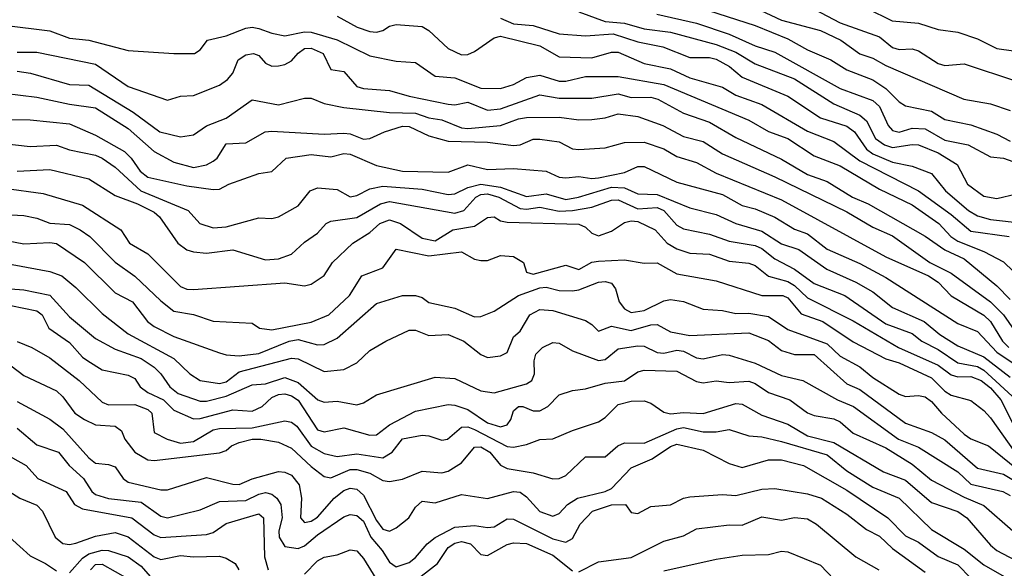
# Model space of a CAD drawing. Header units: metres. Extents: x -46681 to -43747, y -240911 to -237677.
# Tile 353 of 656: x -44387 to -44312, y -240508 to -240466. Entities that reach past the tile are written whole.
import ezdxf

# ---------------------------------------------------------------- set-up
doc = ezdxf.new("R2010")
doc.units = ezdxf.units.M
doc.layers.add('CONTOUR_INDEX', color=1, linetype='Continuous')
doc.layers.add('CONTOUR_INTER', color=3, linetype='Continuous')

msp = doc.modelspace()

# ---------------------------------------------------------------- linework, layer by layer
at = {"layer": 'CONTOUR_INDEX'}
for points, elevation in [([(-44326.595, -240465.643), (-44324.595, -240466.684), (-44321.595, -240467.746), (-44320.595, -240468.579), (-44320.095, -240468.71), (-44319.095, -240468.68), (-44318.595, -240468.832), (-44317.095, -240469.8), (-44316.595, -240469.939), (-44315.095, -240469.81), (-44311.095, -240471.146)], 85), ([(-44350.595, -240466.33), (-44349.595, -240466.751), (-44348.095, -240466.89), (-44346.095, -240467.524), (-44344.095, -240467.666), (-44341.964, -240467.52), (-44340.095, -240468.131), (-44338.162, -240468.52), (-44336.095, -240469.333), (-44334.595, -240469.337), (-44334.095, -240469.467), (-44333.078, -240470.02), (-44332.095, -240470.84), (-44328.595, -240472.294), (-44326.095, -240473.944), (-44324.095, -240474.588), (-44323.505, -240475.02), (-44322.595, -240476.354), (-44322.095, -240476.69), (-44320.595, -240477.343), (-44319.095, -240477.652), (-44317.595, -240478.194), (-44316.543, -240479.52), (-44314.763, -240481.02), (-44314.095, -240481.44), (-44313.095, -240481.717), (-44310.595, -240482.008)], 90), ([(-44388.595, -240472.065), (-44386.095, -240472.363), (-44383.595, -240472.908), (-44381.595, -240473.192), (-44379.095, -240474.774), (-44377.095, -240476.516), (-44375.595, -240477.34), (-44374.095, -240477.753), (-44373.095, -240477.532), (-44372.595, -240477.253), (-44372.297, -240477.02), (-44371.595, -240475.931), (-44370.095, -240475.857), (-44368.619, -240475.02), (-44368.095, -240474.961), (-44364.095, -240475.183), (-44362.595, -240475.108), (-44362.095, -240475.17), (-44361.095, -240475.57), (-44360.595, -240475.539), (-44359.483, -240475.02), (-44358.095, -240474.575), (-44357.595, -240474.598), (-44356.095, -240475.331), (-44354.595, -240475.739), (-44351.595, -240475.815), (-44349.595, -240476.054), (-44349.095, -240476.006), (-44348.095, -240475.578), (-44347.595, -240475.581), (-44346.095, -240475.774), (-44345.095, -240476.316), (-44344.595, -240476.37), (-44342.595, -240476.234), (-44341.095, -240475.826), (-44339.595, -240475.809), (-44338.095, -240476.324), (-44337.095, -240476.898), (-44335.595, -240477.367), (-44334.095, -240478.182), (-44329.095, -240480.22), (-44321.095, -240484.58), (-44317.847, -240486.02), (-44317.091, -240486.52), (-44316.095, -240487.55), (-44313.595, -240489.046), (-44313.08, -240489.52), (-44312.17, -240491.02), (-44311.687, -240491.52)], 95), ([(-44389.595, -240481.288), (-44387.095, -240481.417), (-44386.095, -240481.609), (-44385.095, -240481.999), (-44383.595, -240482.098), (-44382.768, -240482.52), (-44382.025, -240483.02), (-44380.095, -240484.972), (-44378.595, -240486.052), (-44376.595, -240487.944), (-44375.595, -240488.727), (-44374.095, -240488.975), (-44372.595, -240489.504), (-44369.595, -240489.655), (-44369.056, -240490.02), (-44368.095, -240490.16), (-44365.095, -240489.568), (-44363.738, -240489.02), (-44362.167, -240487.52), (-44361.219, -240486.02), (-44359.595, -240485.414), (-44358.595, -240483.98), (-44356.095, -240484.49), (-44353.595, -240484.201), (-44352.595, -240484.747), (-44352.095, -240484.851), (-44351.595, -240484.844), (-44350.595, -240484.481), (-44349.595, -240484.539), (-44348.845, -240485.02), (-44348.595, -240485.752), (-44348.095, -240485.889), (-44345.595, -240485.201), (-44344.595, -240485.538), (-44343.595, -240484.977), (-44343.095, -240484.902), (-44341.095, -240484.808), (-44339.595, -240485.064), (-44338.595, -240485.031), (-44337.095, -240485.882), (-44334.095, -240486.404), (-44330.595, -240487.52), (-44328.994, -240487.52), (-44328.595, -240487.707), (-44327.595, -240488.93), (-44325.923, -240489.52), (-44323.595, -240491.064), (-44321.095, -240492.378), (-44320.095, -240492.679), (-44317.595, -240493.819), (-44316.595, -240494.857), (-44316.095, -240495.143), (-44314.595, -240495.573), (-44313.595, -240496.325), (-44313.095, -240496.88), (-44311.233, -240499.52)], 100), ([(-44387.595, -240491.056), (-44386.467, -240491.52), (-44385.095, -240492.298), (-44382.857, -240494.02), (-44381.095, -240495.686), (-44380.595, -240495.884), (-44378.595, -240495.854), (-44377.595, -240496.239), (-44377.281, -240496.52), (-44377.103, -240498.02), (-44376.104, -240498.52), (-44375.095, -240498.815), (-44374.095, -240498.686), (-44372.595, -240497.81), (-44372.095, -240497.7), (-44369.595, -240497.649), (-44367.095, -240497.127), (-44366.595, -240497.209), (-44366.19, -240497.52), (-44365.095, -240499.042), (-44364.095, -240499.625), (-44363.095, -240499.835), (-44361.595, -240499.636), (-44359.595, -240499.95), (-44358.887, -240499.52), (-44358.095, -240498.501), (-44356.595, -240498.218), (-44356.095, -240498.255), (-44355.095, -240498.595), (-44354.644, -240498.52), (-44353.595, -240497.6), (-44353.095, -240497.579), (-44352.595, -240497.779), (-44350.095, -240499.074), (-44349.595, -240499.135), (-44348.595, -240498.924), (-44347.595, -240498.534), (-44346.595, -240498.504), (-44345.095, -240497.848), (-44343.095, -240497.185), (-44342.595, -240496.862), (-44341.595, -240495.858), (-44340.595, -240495.613), (-44339.595, -240495.598), (-44339.095, -240495.761), (-44338.095, -240496.455), (-44337.595, -240496.586), (-44336.595, -240496.49), (-44335.095, -240496.562), (-44332.595, -240495.788), (-44332.095, -240495.837), (-44330.595, -240496.693), (-44328.595, -240497.379), (-44327.095, -240498.265), (-44325.095, -240498.782), (-44321.273, -240501.02), (-44319.595, -240501.641), (-44317.595, -240503.36), (-44315.595, -240504.05), (-44314.904, -240504.52), (-44313.095, -240506.635), (-44312.595, -240507.026), (-44310.715, -240508.02)], 105), ([(-44388.595, -240502.269), (-44387.399, -240503.02), (-44386.095, -240503.571), (-44385.658, -240504.02), (-44384.687, -240506.02), (-44384.095, -240506.486), (-44383.595, -240506.563), (-44383.095, -240506.474), (-44381.595, -240505.922), (-44380.095, -240505.661), (-44379.095, -240505.981), (-44377.095, -240507.511), (-44376.595, -240507.72), (-44375.095, -240507.414), (-44374.095, -240507.525), (-44372.095, -240507.463), (-44371.595, -240507.607), (-44370.903, -240508.02), (-44370.616, -240508.52)], 110), ([(-44338.095, -240508.573), (-44334.095, -240507.698), (-44332.095, -240507.4), (-44330.095, -240507.348), (-44329.095, -240507.093), (-44328.595, -240507.138), (-44326.095, -240508.161), (-44325.095, -240509.231)], 110)]:
    msp.add_lwpolyline(points, dxfattribs=dict(at, elevation=elevation))
at = {"layer": 'CONTOUR_INTER'}
for points, elevation in [([(-44344.595, -240465.841), (-44342.595, -240466.588), (-44341.095, -240466.712), (-44339.595, -240467.151), (-44337.595, -240467.408), (-44334.095, -240468.343), (-44332.595, -240468.922), (-44331.095, -240469.81), (-44328.095, -240470.969), (-44325.095, -240472.886), (-44323.095, -240473.743), (-44322.595, -240474.166), (-44321.902, -240475.52), (-44321.213, -240476.02), (-44320.595, -240476.219), (-44319.095, -240475.982), (-44318.595, -240476.019), (-44317.095, -240476.618), (-44315.639, -240477.52), (-44314.861, -240479.02), (-44313.595, -240479.93), (-44312.595, -240480.115), (-44311.095, -240479.747)], 89), ([(-44335.391, -240465.52), (-44331.095, -240466.896), (-44328.595, -240467.896), (-44327.095, -240468.751), (-44325.312, -240469.52), (-44324.095, -240470.281), (-44322.095, -240471.04), (-44321.095, -240471.693), (-44320.095, -240472.732), (-44319.595, -240473.025), (-44317.595, -240473.432), (-44316.595, -240474.077), (-44314.595, -240474.483), (-44312.595, -240475.203), (-44311.595, -240475.743)], 87), ([(-44331.095, -240465.527), (-44329.095, -240466.475), (-44326.095, -240467.261), (-44324.542, -240468.02), (-44323.095, -240469.053), (-44322.095, -240469.39), (-44321.095, -240469.936), (-44315.144, -240472.52), (-44313.095, -240472.868), (-44311.595, -240473.393)], 86), ([(-44322.595, -240465.572), (-44320.614, -240466.52), (-44318.595, -240466.712), (-44317.095, -240467.191), (-44315.595, -240467.39), (-44314.095, -240467.895), (-44312.595, -240468.651), (-44308.595, -240469.202)], 84), ([(-44363.095, -240466.168), (-44361.576, -240467.02), (-44360.595, -240467.345), (-44360.095, -240467.407), (-44359.595, -240467.275), (-44359.095, -240466.943), (-44358.595, -240466.798), (-44356.595, -240466.974), (-44356.095, -240467.268), (-44354.595, -240468.644), (-44353.595, -240469.126), (-44353.095, -240469.093), (-44352.595, -240468.88), (-44351.095, -240467.825), (-44350.595, -240467.709), (-44347.595, -240468.447), (-44346.095, -240469.286), (-44343.595, -240469.369), (-44342.095, -240468.924), (-44341.595, -240468.932), (-44339.595, -240469.785), (-44337.595, -240470.206), (-44336.095, -240470.9), (-44333.595, -240471.611), (-44332.595, -240472.202), (-44330.595, -240472.918), (-44327.095, -240474.977), (-44325.095, -240475.762), (-44323.095, -240477.226), (-44318.595, -240479.537), (-44316.095, -240481.337), (-44314.595, -240482.605), (-44311.675, -240483.02)], 91), ([(-44338.633, -240466.02), (-44335.595, -240466.708), (-44333.095, -240467.538), (-44331.095, -240468.435), (-44329.595, -240468.928), (-44324.595, -240471.706), (-44322.095, -240472.622), (-44321.595, -240473.087), (-44320.919, -240474.52), (-44320.595, -240474.913), (-44320.095, -240475.031), (-44319.095, -240474.744), (-44318.095, -240474.791), (-44316.595, -240475.646), (-44314.791, -240476.02), (-44313.095, -240476.93), (-44312.095, -240477.031), (-44310.737, -240477.52)], 88), ([(-44388.595, -240466.867), (-44385.095, -240467.305), (-44383.595, -240467.843), (-44382.095, -240467.997), (-44379.095, -240468.804), (-44375.595, -240469.033), (-44374.023, -240469.02), (-44373.595, -240468.756), (-44373.029, -240468.02), (-44371.595, -240467.687), (-44370.095, -240467.085), (-44369.595, -240467.011), (-44369.095, -240467.108), (-44368.095, -240467.484), (-44367.095, -240467.672), (-44365.595, -240467.363), (-44365.095, -240467.391), (-44363.095, -240467.99), (-44360.595, -240469.204), (-44358.595, -240469.614), (-44357.095, -240469.722), (-44355.595, -240470.761), (-44354.095, -240470.895), (-44352.095, -240471.667), (-44350.595, -240471.699), (-44349.595, -240471.398), (-44348.595, -240470.87), (-44347.595, -240470.678), (-44346.095, -240471.146), (-44345.595, -240471.138), (-44344.095, -240470.778), (-44341.595, -240470.787), (-44338.095, -240471.409), (-44331.595, -240474.13), (-44330.095, -240474.979), (-44328.595, -240475.539), (-44326.595, -240476.841), (-44324.595, -240477.61), (-44321.595, -240479.398), (-44319.095, -240480.609), (-44317.059, -240482.02), (-44316.116, -240483.02), (-44315.595, -240483.373), (-44313.595, -240484.168), (-44312.095, -240484.958), (-44310.595, -240486.42)], 92), ([(-44387.595, -240468.916), (-44386.095, -240468.927), (-44381.595, -240469.855), (-44379.095, -240471.561), (-44376.095, -240472.6), (-44375.095, -240472.283), (-44374.095, -240472.234), (-44372.095, -240471.447), (-44371.494, -240471.02), (-44371.085, -240470.52), (-44370.667, -240469.52), (-44370.095, -240469.135), (-44369.499, -240469.02), (-44369.095, -240469.18), (-44368.595, -240469.755), (-44368.095, -240470.003), (-44367.595, -240469.965), (-44367.095, -240469.869), (-44366.595, -240469.592), (-44366.095, -240468.991), (-44365.595, -240468.657), (-44365.095, -240468.616), (-44364.167, -240469.02), (-44363.595, -240470.246), (-44362.595, -240470.414), (-44361.595, -240471.548), (-44361.095, -240471.711), (-44359.095, -240471.859), (-44357.595, -240472.291), (-44354.595, -240472.904), (-44354.095, -240472.941), (-44353.095, -240472.745), (-44351.595, -240473.371), (-44350.595, -240473.26), (-44347.595, -240472.2), (-44346.095, -240472.447), (-44343.595, -240472.448), (-44341.595, -240472.104), (-44340.595, -240472.392), (-44339.095, -240472.374), (-44338.564, -240472.52), (-44336.595, -240473.595), (-44334.595, -240474.273), (-44332.595, -240475.441), (-44329.095, -240477.098), (-44327.095, -240478.277), (-44325.595, -240478.819), (-44323.648, -240480.02), (-44322.451, -240480.52), (-44318.095, -240482.983), (-44316.595, -240484.05), (-44315.095, -240484.726), (-44312.595, -240486.788), (-44311.595, -240487.835)], 93), ([(-44387.595, -240470.369), (-44386.561, -240470.52), (-44383.595, -240471.385), (-44382.095, -240471.436), (-44378.703, -240473.52), (-44376.678, -240475.02), (-44375.095, -240475.401), (-44374.095, -240475.24), (-44373.095, -240474.554), (-44371.595, -240473.967), (-44369.595, -240472.568), (-44367.595, -240472.959), (-44365.595, -240472.454), (-44365.095, -240472.446), (-44364.095, -240472.848), (-44362.595, -240473.162), (-44359.095, -240473.54), (-44357.095, -240473.602), (-44356.095, -240473.947), (-44355.095, -240474.098), (-44353.595, -240474.714), (-44353.095, -240474.755), (-44350.595, -240474.539), (-44349.21, -240474.02), (-44348.595, -240473.919), (-44346.095, -240473.896), (-44344.595, -240474.093), (-44343.595, -240474.082), (-44342.595, -240473.952), (-44341.595, -240473.632), (-44340.095, -240473.842), (-44338.166, -240474.52), (-44336.595, -240475.367), (-44335.095, -240475.748), (-44333.595, -240476.692), (-44329.595, -240478.467), (-44324.095, -240481.14), (-44322.095, -240482.313), (-44320.595, -240482.966), (-44317.725, -240485.02), (-44316.095, -240485.823), (-44313.095, -240488.02), (-44312.089, -240489.02), (-44310.702, -240491.02)], 94), ([(-44388.595, -240474.066), (-44386.595, -240474.097), (-44383.595, -240474.4), (-44381.595, -240475.278), (-44379.37, -240476.52), (-44378.86, -240477.02), (-44378.176, -240478.02), (-44377.595, -240478.492), (-44374.595, -240479.149), (-44372.595, -240479.418), (-44372.095, -240479.392), (-44371.404, -240479.02), (-44369.095, -240478.194), (-44368.095, -240478.046), (-44366.991, -240477.02), (-44365.095, -240476.747), (-44363.595, -240476.921), (-44362.595, -240476.664), (-44362.095, -240476.732), (-44360.095, -240477.583), (-44358.095, -240478.029), (-44354.595, -240478.107), (-44353.095, -240477.542), (-44351.595, -240477.894), (-44349.595, -240477.833), (-44347.095, -240478.034), (-44346.095, -240478.482), (-44345.595, -240478.531), (-44344.595, -240478.436), (-44343.595, -240478.581), (-44343.095, -240478.526), (-44341.095, -240478.124), (-44340.095, -240477.669), (-44339.595, -240477.662), (-44337.095, -240478.866), (-44333.595, -240479.802), (-44332.095, -240480.645), (-44331.095, -240480.894), (-44329.595, -240481.535), (-44328.095, -240482.459), (-44327.095, -240482.807), (-44325.595, -240483.982), (-44323.095, -240485.08), (-44321.095, -240486.147), (-44315.595, -240489.662), (-44314.095, -240490.275), (-44312.595, -240491.875), (-44310.095, -240493.546)], 96), ([(-44389.095, -240475.864), (-44386.595, -240476.133), (-44384.595, -240476.03), (-44383.595, -240476.405), (-44381.595, -240476.808), (-44381.089, -240477.02), (-44380.095, -240477.731), (-44378.118, -240479.52), (-44374.51, -240481.02), (-44373.61, -240482.02), (-44372.595, -240482.357), (-44371.595, -240482.283), (-44369.095, -240481.588), (-44368.095, -240481.647), (-44367.595, -240481.515), (-44366.095, -240480.687), (-44365.167, -240479.52), (-44364.595, -240479.305), (-44363.095, -240479.418), (-44362.095, -240479.981), (-44361.595, -240479.894), (-44360.595, -240479.381), (-44359.595, -240479.17), (-44356.595, -240479.397), (-44354.595, -240479.808), (-44354.095, -240479.766), (-44353.095, -240479.276), (-44352.095, -240479.026), (-44350.595, -240479.244), (-44348.595, -240479.964), (-44347.095, -240479.765), (-44345.595, -240480.183), (-44344.621, -240480.02), (-44342.095, -240479.238), (-44341.095, -240479.289), (-44340.095, -240479.766), (-44338.595, -240479.803), (-44336.095, -240480.822), (-44334.095, -240481.332), (-44332.595, -240482.014), (-44330.595, -240482.619), (-44329.095, -240483.588), (-44327.766, -240484.02), (-44325.619, -240485.52), (-44323.411, -240486.52), (-44322.095, -240487.261), (-44320.595, -240488.445), (-44318.168, -240489.52), (-44316.982, -240490.52), (-44315.595, -240491.382), (-44313.595, -240492.216), (-44311.595, -240493.772)], 97), ([(-44387.595, -240478.015), (-44385.095, -240477.9), (-44382.095, -240478.618), (-44380.095, -240479.882), (-44378.384, -240480.52), (-44377.095, -240481.166), (-44376.688, -240481.52), (-44375.296, -240483.52), (-44374.595, -240484.033), (-44374.095, -240484.202), (-44373.095, -240484.284), (-44371.095, -240484.052), (-44368.595, -240484.814), (-44367.595, -240484.725), (-44366.595, -240484.379), (-44365.595, -240483.443), (-44364.595, -240482.762), (-44363.948, -240482.02), (-44363.595, -240481.859), (-44361.595, -240481.566), (-44359.771, -240480.52), (-44359.095, -240480.344), (-44354.095, -240481.227), (-44353.415, -240481.02), (-44352.495, -240480.02), (-44352.095, -240479.811), (-44351.595, -240479.756), (-44350.716, -240480.02), (-44349.095, -240480.874), (-44348.595, -240480.925), (-44347.595, -240480.777), (-44346.095, -240481.093), (-44345.095, -240481.037), (-44343.595, -240480.789), (-44342.095, -240480.253), (-44341.595, -240480.229), (-44340.095, -240480.899), (-44338.595, -240480.815), (-44338.095, -240481.021), (-44337.095, -240482.161), (-44336.595, -240482.426), (-44334.595, -240482.831), (-44333.095, -240483.383), (-44331.095, -240483.703), (-44330.595, -240483.927), (-44329.595, -240484.735), (-44328.095, -240485.526), (-44326.595, -240486.603), (-44324.239, -240487.52), (-44321.095, -240489.689), (-44319.095, -240490.43), (-44318.36, -240491.02), (-44317.095, -240491.653), (-44315.595, -240492.681), (-44314.095, -240492.95), (-44313.595, -240493.232), (-44311.117, -240495.52)], 98), ([(-44388.595, -240479.316), (-44385.595, -240479.736), (-44382.595, -240480.63), (-44379.649, -240482.52), (-44379.007, -240483.52), (-44377.595, -240484.347), (-44375.095, -240486.847), (-44374.595, -240487.047), (-44374.095, -240487.067), (-44367.095, -240486.573), (-44365.595, -240486.803), (-44365.095, -240486.677), (-44364.095, -240486.007), (-44363.459, -240485.02), (-44361.891, -240483.52), (-44360.595, -240482.713), (-44359.833, -240482.02), (-44359.095, -240481.749), (-44358.242, -240482.02), (-44356.595, -240483.15), (-44355.595, -240483.356), (-44354.249, -240482.52), (-44352.595, -240482.241), (-44351.595, -240481.58), (-44351.095, -240481.519), (-44350.595, -240481.811), (-44350.095, -240481.929), (-44344.595, -240482.079), (-44344.095, -240482.306), (-44343.595, -240482.777), (-44343.095, -240482.972), (-44342.095, -240482.61), (-44341.095, -240481.961), (-44340.595, -240481.819), (-44340.095, -240481.884), (-44338.768, -240482.52), (-44337.85, -240483.52), (-44337.095, -240483.974), (-44336.095, -240484.285), (-44334.595, -240484.365), (-44333.095, -240484.903), (-44331.595, -240485.049), (-44331.095, -240485.234), (-44330.095, -240486.06), (-44328.595, -240486.467), (-44328.095, -240486.777), (-44327.095, -240487.712), (-44323.595, -240489.472), (-44320.142, -240491.52), (-44317.095, -240492.856), (-44316.095, -240493.601), (-44315.595, -240493.762), (-44314.595, -240493.732), (-44313.815, -240494.02), (-44313.095, -240494.599), (-44312.305, -240495.52), (-44311.293, -240497.52)], 99), ([(-44391.595, -240482.712), (-44387.095, -240483.571), (-44385.095, -240483.477), (-44384.595, -240483.564), (-44382.43, -240485.02), (-44380.095, -240487.333), (-44378.773, -240488.02), (-44377.618, -240489.52), (-44377.095, -240489.894), (-44375.595, -240490.667), (-44372.095, -240491.905), (-44371.595, -240492.067), (-44370.595, -240492.142), (-44369.095, -240491.971), (-44366.763, -240491.02), (-44366.095, -240490.884), (-44364.595, -240491.303), (-44364.095, -240491.28), (-44363.095, -240490.791), (-44360.095, -240488.149), (-44358.095, -240487.53), (-44357.095, -240487.522), (-44356.595, -240487.684), (-44356.095, -240488.059), (-44354.095, -240488.489), (-44352.595, -240489.172), (-44352.095, -240489.15), (-44351.095, -240488.738), (-44349.221, -240487.52), (-44347.595, -240486.952), (-44347.095, -240486.906), (-44346.095, -240487.145), (-44345.095, -240487.173), (-44344.595, -240487.093), (-44343.095, -240486.509), (-44342.595, -240486.451), (-44342.095, -240486.594), (-44341.8, -240487.02), (-44341.527, -240488.02), (-44341.095, -240488.561), (-44340.595, -240488.83), (-44339.595, -240488.683), (-44338.095, -240487.951), (-44337.595, -240487.834), (-44336.595, -240487.98), (-44335.095, -240488.587), (-44333.595, -240488.683), (-44332.595, -240488.897), (-44331.595, -240488.88), (-44330.095, -240489.141), (-44328.595, -240490.126), (-44325.595, -240491.234), (-44324.595, -240492.165), (-44323.095, -240492.986), (-44322.095, -240493.81), (-44320.095, -240495.072), (-44319.595, -240495.254), (-44318.595, -240495.17), (-44318.095, -240495.283), (-44317.595, -240495.627), (-44316.835, -240496.52), (-44315.095, -240498.147), (-44314.595, -240498.49), (-44313.239, -240499.02), (-44311.095, -240500.751)], 101), ([(-44389.095, -240484.968), (-44385.095, -240485.702), (-44384.183, -240486.02), (-44383.095, -240486.915), (-44381.095, -240488.899), (-44379.095, -240490.457), (-44375.595, -240492.354), (-44374.378, -240493.52), (-44373.597, -240494.02), (-44372.095, -240494.265), (-44371.595, -240494.145), (-44370.595, -240493.36), (-44366.595, -240492.321), (-44366.095, -240492.37), (-44364.095, -240493.332), (-44362.595, -240493.195), (-44361.595, -240492.682), (-44360.595, -240491.749), (-44359.378, -240491.02), (-44357.595, -240490.183), (-44357.095, -240490.17), (-44356.095, -240490.589), (-44354.595, -240490.512), (-44353.411, -240491.02), (-44352.095, -240492.039), (-44351.595, -240492.265), (-44350.595, -240492.15), (-44350.095, -240491.894), (-44349.595, -240490.69), (-44349.095, -240490.265), (-44348.345, -240489.02), (-44347.595, -240488.604), (-44346.595, -240488.685), (-44344.095, -240489.435), (-44343.595, -240489.739), (-44343.095, -240490.261), (-44342.095, -240489.865), (-44340.595, -240490.204), (-44339.095, -240489.767), (-44338.595, -240489.76), (-44337.595, -240490.311), (-44336.095, -240490.586), (-44331.595, -240490.388), (-44330.095, -240490.962), (-44329.095, -240491.746), (-44328.095, -240492.037), (-44326.595, -240492.037), (-44324.095, -240494.285), (-44323.095, -240494.719), (-44319.595, -240497.294), (-44317.601, -240498.02), (-44316.595, -240498.572), (-44314.095, -240500.729), (-44312.095, -240501.184), (-44310.756, -240502.02)], 102), ([(-44388.095, -240487.025), (-44387.095, -240487.103), (-44385.095, -240487.506), (-44383.595, -240489.173), (-44381.595, -240490.826), (-44380.095, -240491.627), (-44378.095, -240492.343), (-44377.095, -240493.024), (-44376.596, -240493.52), (-44375.915, -240494.52), (-44375.282, -240495.02), (-44373.595, -240495.618), (-44373.095, -240495.611), (-44371.595, -240495.234), (-44369.595, -240494.375), (-44368.595, -240494.292), (-44367.095, -240493.8), (-44366.095, -240494.178), (-44364.586, -240495.52), (-44364.095, -240495.696), (-44363.095, -240495.621), (-44361.595, -240495.884), (-44361.095, -240495.75), (-44360.095, -240495.115), (-44355.595, -240493.773), (-44354.095, -240493.882), (-44352.095, -240494.817), (-44351.095, -240494.983), (-44348.595, -240494.276), (-44348.21, -240494.02), (-44347.993, -240493.52), (-44348.019, -240492.52), (-44347.887, -240492.02), (-44347.392, -240491.52), (-44346.595, -240491.119), (-44346.095, -240491.166), (-44345.095, -240491.775), (-44343.095, -240492.504), (-44342.595, -240492.431), (-44341.595, -240491.615), (-44340.095, -240491.368), (-44339.595, -240491.412), (-44338.595, -240491.879), (-44338.095, -240491.931), (-44337.095, -240491.72), (-44336.595, -240491.801), (-44335.595, -240492.291), (-44335.095, -240492.376), (-44333.595, -240492.044), (-44333.095, -240492.087), (-44331.095, -240492.705), (-44329.095, -240493.649), (-44327.461, -240494.02), (-44324.8, -240495.52), (-44323.571, -240496.02), (-44320.145, -240498.52), (-44318.595, -240499.117), (-44315.595, -240501.018), (-44314.595, -240501.946), (-44312.154, -240502.52), (-44311.595, -240502.836)], 103), ([(-44389.095, -240488.087), (-44386.095, -240488.707), (-44385.673, -240489.02), (-44385.164, -240490.02), (-44383.595, -240491.134), (-44382.595, -240492.237), (-44382.19, -240492.52), (-44381.095, -240493.214), (-44379.095, -240493.612), (-44378.595, -240493.866), (-44378.184, -240494.52), (-44377.595, -240494.958), (-44376.386, -240495.52), (-44375.595, -240496.301), (-44374.095, -240496.965), (-44373.595, -240496.947), (-44371.095, -240496.274), (-44369.595, -240496.371), (-44368.851, -240496.02), (-44368.095, -240495.34), (-44367.595, -240495.099), (-44367.095, -240495.057), (-44366.595, -240495.201), (-44366.095, -240495.53), (-44364.595, -240497.805), (-44364.095, -240497.955), (-44362.595, -240497.644), (-44360.595, -240498.223), (-44360.095, -240498.18), (-44359.095, -240497.426), (-44357.095, -240496.385), (-44354.595, -240495.872), (-44354.095, -240495.906), (-44353.095, -240496.256), (-44351.595, -240497.259), (-44350.595, -240497.564), (-44350.095, -240497.422), (-44349.814, -240497.02), (-44349.595, -240496.359), (-44349.229, -240496.02), (-44348.894, -240496.02), (-44348.095, -240496.354), (-44347.595, -240496.346), (-44346.986, -240496.02), (-44346.095, -240495.14), (-44345.095, -240494.792), (-44344.095, -240494.677), (-44342.595, -240494.248), (-44341.095, -240494.063), (-44340.095, -240493.379), (-44339.595, -240493.241), (-44337.095, -240493.309), (-44335.595, -240494.097), (-44335.095, -240494.206), (-44334.095, -240494.053), (-44333.095, -240494.196), (-44331.595, -240494.088), (-44331.095, -240494.264), (-44330.095, -240494.938), (-44328.451, -240495.52), (-44327.095, -240496.506), (-44326.595, -240496.72), (-44325.095, -240496.966), (-44324.595, -240497.194), (-44323.595, -240498.059), (-44321.095, -240499.177), (-44319.095, -240500.441), (-44317.595, -240501.656), (-44315.095, -240502.952), (-44313.595, -240503.585), (-44311.383, -240505.52)], 104), ([(-44389.595, -240491.767), (-44387.095, -240493.661), (-44384.595, -240494.829), (-44384.095, -240495.289), (-44383.169, -240496.52), (-44382.438, -240497.02), (-44381.595, -240497.413), (-44380.095, -240497.531), (-44379.595, -240497.874), (-44379.349, -240498.52), (-44378.595, -240499.505), (-44377.595, -240500.092), (-44377.095, -240500.14), (-44372.095, -240499.551), (-44371.595, -240499.382), (-44371.184, -240499.02), (-44370.595, -240498.765), (-44369.595, -240498.529), (-44368.941, -240498.52), (-44367.595, -240498.752), (-44366.595, -240499.194), (-44365.095, -240500.607), (-44364.095, -240501.367), (-44363.595, -240501.475), (-44362.095, -240500.826), (-44361.595, -240500.826), (-44360.595, -240501.127), (-44359.595, -240501.672), (-44359.095, -240501.751), (-44358.095, -240501.58), (-44356.595, -240500.974), (-44355.095, -240501.086), (-44354.595, -240500.955), (-44353.595, -240500.332), (-44352.595, -240499.137), (-44352.095, -240499.1), (-44351.416, -240499.52), (-44350.595, -240500.514), (-44350.095, -240500.765), (-44348.095, -240501.08), (-44346.595, -240501.544), (-44346.095, -240501.516), (-44345.595, -240501.289), (-44344.095, -240499.876), (-44342.595, -240499.873), (-44341.611, -240499.02), (-44341.095, -240498.789), (-44339.595, -240498.813), (-44337.095, -240497.732), (-44336.595, -240497.621), (-44335.095, -240497.96), (-44334.095, -240497.948), (-44333.095, -240497.774), (-44331.595, -240498.262), (-44330.595, -240498.344), (-44329.095, -240498.684), (-44325.595, -240499.724), (-44324.095, -240500.94), (-44322.095, -240502.182), (-44320.095, -240503.02), (-44317.595, -240505.433), (-44315.095, -240506.917), (-44313.595, -240508.131), (-44312.056, -240509.02)], 106), ([(-44387.595, -240495.637), (-44385.095, -240496.977), (-44384.095, -240497.728), (-44382.095, -240499.945), (-44381.595, -240500.352), (-44380.595, -240500.455), (-44380.095, -240500.635), (-44379.486, -240501.52), (-44379.095, -240501.8), (-44376.595, -240502.382), (-44376.095, -240502.4), (-44373.095, -240501.443), (-44371.095, -240501.956), (-44370.595, -240501.978), (-44369.595, -240501.546), (-44367.595, -240500.996), (-44367.095, -240501.028), (-44366.595, -240501.281), (-44366.012, -240502.02), (-44365.831, -240503.02), (-44365.899, -240504.52), (-44365.595, -240504.888), (-44365.095, -240504.786), (-44364.595, -240504.485), (-44363.327, -240503.02), (-44362.595, -240502.433), (-44362.095, -240502.258), (-44361.595, -240502.351), (-44361.095, -240502.798), (-44360.095, -240504.729), (-44359.595, -240505.411), (-44359.095, -240505.559), (-44358.595, -240505.308), (-44357.613, -240504.52), (-44357.095, -240503.712), (-44356.595, -240503.259), (-44355.595, -240503.375), (-44353.595, -240502.747), (-44351.595, -240503.062), (-44349.595, -240502.527), (-44349.095, -240502.581), (-44348.595, -240502.921), (-44347.595, -240504.057), (-44346.595, -240504.396), (-44346.095, -240504.195), (-44345.478, -240503.52), (-44344.703, -240503.02), (-44342.597, -240502.52), (-44342.095, -240502.277), (-44340.595, -240500.701), (-44338.989, -240500.02), (-44337.595, -240499.067), (-44337.095, -240498.901), (-44335.095, -240499.356), (-44333.095, -240500.386), (-44332.095, -240500.677), (-44330.095, -240500.098), (-44329.095, -240500.091), (-44327.413, -240500.52), (-44324.095, -240502.415), (-44320.96, -240504.52), (-44319.595, -240505.914), (-44318.595, -240506.406), (-44317.095, -240507.502), (-44315.595, -240508.137), (-44314.595, -240509.134)], 107), ([(-44387.595, -240497.679), (-44386.095, -240498.944), (-44384.424, -240499.52), (-44383.606, -240500.52), (-44382.526, -240501.52), (-44381.884, -240502.52), (-44381.595, -240502.737), (-44380.595, -240503.043), (-44378.095, -240503.334), (-44376.595, -240504.397), (-44376.095, -240504.531), (-44373.595, -240503.929), (-44372.095, -240503.294), (-44370.095, -240503.217), (-44369.095, -240502.712), (-44368.595, -240502.598), (-44368.095, -240502.713), (-44367.71, -240503.02), (-44367.414, -240503.52), (-44367.312, -240504.52), (-44367.56, -240505.52), (-44367.545, -240506.02), (-44367.095, -240506.72), (-44366.095, -240506.879), (-44365.595, -240506.669), (-44364.595, -240505.823), (-44362.595, -240504.468), (-44362.095, -240504.272), (-44361.595, -240504.343), (-44361.095, -240504.797), (-44360.516, -240506.02), (-44359.651, -240507.02), (-44359.095, -240507.91), (-44358.595, -240508.284), (-44357.595, -240507.955), (-44357.095, -240507.571), (-44356.212, -240506.52), (-44355.595, -240506.04), (-44354.095, -240505.24), (-44352.595, -240505.114), (-44351.595, -240505.275), (-44351.095, -240505.215), (-44350.095, -240504.604), (-44349.595, -240504.644), (-44346.595, -240506.133), (-44345.595, -240506.406), (-44345.095, -240506.124), (-44344.487, -240505.02), (-44343.559, -240504.02), (-44342.095, -240503.549), (-44341.024, -240503.52), (-44340.595, -240504.114), (-44340.095, -240504.211), (-44339.095, -240503.664), (-44337.595, -240503.528), (-44336.595, -240503.037), (-44336.095, -240502.923), (-44333.595, -240502.753), (-44332.595, -240502.832), (-44330.595, -240502.35), (-44329.595, -240502.283), (-44327.095, -240502.705), (-44326.015, -240503.02), (-44324.095, -240504.246), (-44322.595, -240505.428), (-44321.595, -240505.947), (-44320.595, -240506.886), (-44318.095, -240508.691)], 108), ([(-44388.595, -240499.599), (-44386.908, -240500.52), (-44386.003, -240501.52), (-44383.854, -240502.52), (-44383.217, -240503.52), (-44382.595, -240503.85), (-44378.827, -240504.52), (-44377.095, -240505.83), (-44376.595, -240506.033), (-44373.095, -240505.814), (-44372.595, -240505.648), (-44371.595, -240504.976), (-44369.095, -240504.216), (-44368.74, -240504.52), (-44368.658, -240507.52), (-44368.393, -240508.52)], 109), ([(-44344.595, -240508.658), (-44343.095, -240507.887), (-44340.595, -240507.578), (-44338.095, -240506.327), (-44336.595, -240505.911), (-44335.595, -240505.375), (-44333.095, -240505.079), (-44332.095, -240505.084), (-44330.595, -240504.456), (-44329.095, -240504.71), (-44328.095, -240504.496), (-44327.095, -240504.604), (-44326.412, -240505.02), (-44323.387, -240507.52), (-44321.647, -240508.52)], 109), ([(-44388.178, -240506.02), (-44386.595, -240507.439), (-44385.418, -240508.02), (-44384.595, -240508.588)], 111), ([(-44357.367, -240509.52), (-44355.426, -240508.02), (-44354.595, -240506.806), (-44354.095, -240506.464), (-44353.595, -240506.352), (-44352.898, -240506.52), (-44352.095, -240507.328), (-44351.595, -240507.422), (-44350.095, -240506.576), (-44349.595, -240506.448), (-44348.595, -240506.488), (-44346.595, -240507.378), (-44345.095, -240508.579)], 109), ([(-44383.595, -240508.75), (-44382.595, -240507.614), (-44382.095, -240507.277), (-44381.095, -240507.01), (-44380.595, -240507.023), (-44379.095, -240507.523), (-44378.095, -240508.218), (-44377.422, -240509.02)], 111), ([(-44365.595, -240508.831), (-44364.595, -240507.831), (-44364.095, -240507.528), (-44363.095, -240507.373), (-44362.095, -240506.979), (-44361.595, -240507.044), (-44361.095, -240507.644), (-44359.595, -240510.034)], 109), ([(-44381.969, -240508.52), (-44381.595, -240508.099), (-44381.095, -240508.081), (-44379.095, -240509.208)], 112)]:
    msp.add_lwpolyline(points, dxfattribs=dict(at, elevation=elevation))

doc.saveas('drawing.dxf')
